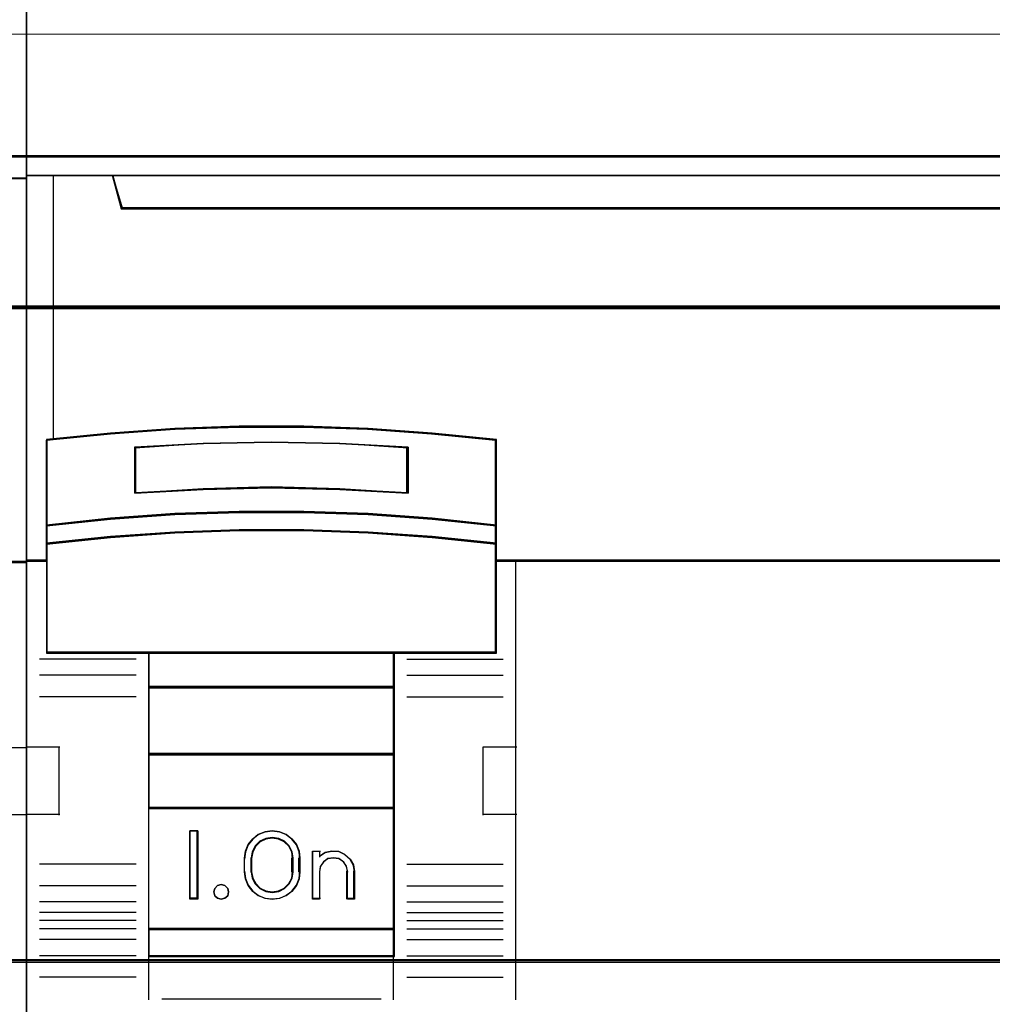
# Model space of a CAD drawing. Header units: millimetres. Extents: x -1290 to 1795, y -4192 to -1311.
# Tile 923 of 1056: x 1479 to 1486, y -2257 to -2250. Entities that reach past the tile are written whole.
import ezdxf

# ---------------------------------------------------------------- set-up
doc = ezdxf.new("R2010")
doc.units = ezdxf.units.MM
doc.layers.add('30', color=7, linetype='Continuous')
doc.layers.add('45', color=7, linetype='Continuous')
doc.layers.add('Aparatura', color=7, linetype='Continuous', lineweight=13)

# ---------------------------------------------------------------- blocks, each defined once
blk = doc.blocks.new('*U285')
at = {"layer": '45', "color": 7}
blk.add_lwpolyline([(297.520026, -383.712671), (279.547047, -383.712671), (279.547047, -465.443183), (297.520026, -465.443183), (297.520026, -383.712671)], close=True, dxfattribs=at)
at = {"layer": '45', "color": 139}
blk.add_lwpolyline([(297.520026, -383.712671), (279.547047, -383.712671), (279.547047, -465.443183), (297.520026, -465.443183), (297.520026, -383.712671)], close=True, dxfattribs=at)
at = {"layer": '45', "color": 59}
blk.add_lwpolyline([(297.502123, -383.730625), (279.566741, -383.730625), (279.566741, -465.425228), (297.502123, -465.425228), (297.502123, -383.730625)], close=True, dxfattribs=at)
at = {"layer": '45', "color": 139}
for points in [[(279.547047, -402.418041), (297.520026, -402.418041)], [(297.520026, -416.49465), (296.737658, -416.49465)], [(296.288289, -423.330064), (297.520026, -423.330064)], [(296.288289, -425.795266), (297.520026, -425.795266)]]:
    blk.add_lwpolyline(points, dxfattribs=at)
at = {"layer": '45', "color": 7}
blk.add_lwpolyline([(296.774859, -416.532355), (297.520026, -416.532355), (297.520026, -402.418041), (296.519056, -402.418041)], dxfattribs=at)
at = {"layer": '45', "color": 140}
blk.add_lwpolyline([(296.774859, -416.532355), (297.520026, -416.532355), (297.520026, -402.418041), (296.519056, -402.418041)], dxfattribs=at)
at = {"layer": '45', "color": 59}
blk.add_lwpolyline([(296.758515, -416.5144), (297.502123, -416.5144), (297.502123, -402.435996), (296.503247, -402.435996)], dxfattribs=at)
blk = doc.blocks.new('*U286')
at = {"layer": '45', "color": 7}
for points in [[(369.510409, -383.552872), (297.489591, -383.552872), (297.489591, -465.581435), (369.510409, -465.581435), (369.510409, -383.552872)], [(366.014766, -403.501425), (300.986569, -403.501425), (300.6636, -402.315699), (297.489591, -402.315699), (297.489591, -416.489263), (298.235761, -416.489263), (298.235761, -415.860553), (298.235761, -415.187722), (298.235761, -412.044169), (300.59121, -411.807024), (302.946658, -411.641573), (305.307675, -411.558848), (307.674261, -411.558848), (310.035278, -411.641573), (312.390726, -411.807024), (314.746174, -412.044169), (314.746174, -415.187722), (314.746174, -415.860553), (314.746174, -416.489263), (315.492345, -416.489263), (368.514994, -416.489263), (368.514994, -402.315699), (366.337735, -402.315699), (366.014766, -403.501425)], [(300.985008, -403.542015), (366.014992, -403.542015), (366.33797, -402.315699), (300.66203, -402.315699), (300.985008, -403.542015)], [(309.019726, -413.853054), (311.529246, -413.988152), (311.529246, -412.293795), (309.019726, -412.158697), (306.499027, -412.113665), (303.995096, -412.158697), (301.485575, -412.293795), (301.485575, -413.988152), (303.995096, -413.853054), (306.499027, -413.796763), (309.019726, -413.853054)], [(312.418641, -414.908843), (310.058612, -414.737502), (307.693004, -414.663254), (305.321817, -414.663254), (302.95621, -414.737502), (300.596181, -414.908843), (298.236153, -415.165854), (298.236153, -415.862639), (300.596181, -415.617051), (302.95621, -415.44571), (305.321817, -415.36004), (307.693004, -415.36004), (310.058612, -415.44571), (312.418641, -415.617051), (314.778669, -415.862639), (314.778669, -415.165854), (312.418641, -414.908843)], [(312.404566, -414.921565), (310.050157, -414.75638), (307.690182, -414.6848), (305.32464, -414.6848), (302.964665, -414.75638), (300.610255, -414.921565), (298.255846, -415.169342), (298.255846, -415.841093), (300.610255, -415.604328), (302.964665, -415.439144), (305.32464, -415.356551), (307.690182, -415.356551), (310.050157, -415.439144), (312.404566, -415.604328), (314.758976, -415.841093), (314.758976, -415.169342), (312.404566, -414.921565)], [(312.404566, -414.921565), (310.050157, -414.75638), (307.690182, -414.6848), (305.32464, -414.6848), (302.964665, -414.75638), (300.610255, -414.921565), (298.255846, -415.169342), (298.255846, -415.841093), (300.610255, -415.604328), (302.964665, -415.439144), (305.32464, -415.356551), (307.690182, -415.356551), (310.050157, -415.439144), (312.404566, -415.604328), (314.758976, -415.841093), (314.758976, -415.169342), (312.404566, -414.921565)], [(301.996576, -419.870163), (311.018246, -419.870163), (314.778669, -419.870163), (314.778669, -416.456125), (314.778669, -415.823279), (312.418641, -415.584574), (310.058612, -415.418035), (307.693004, -415.334766), (305.321817, -415.334766), (302.95621, -415.418035), (300.596181, -415.584574), (298.236153, -415.823279), (298.236153, -416.456125), (298.236153, -419.870163), (301.996576, -419.870163)], [(302.007316, -419.848617), (311.007505, -419.848617), (314.758976, -419.848617), (314.758976, -416.467017), (314.758976, -415.840183), (312.404566, -415.603746), (310.050157, -415.43879), (307.690182, -415.356312), (305.32464, -415.356312), (302.964665, -415.43879), (300.610255, -415.603746), (298.255846, -415.840183), (298.255846, -416.467017), (298.255846, -419.848617), (302.007316, -419.848617)], [(311.027958, -419.825276), (301.986864, -419.825276), (301.986864, -421.134185), (311.027958, -421.134185), (311.027958, -419.825276)], [(311.008264, -419.846822), (302.006557, -419.846822), (302.006557, -421.112639), (311.008264, -421.112639), (311.008264, -419.846822)], [(311.027958, -421.091093), (301.986864, -421.091093), (301.986864, -423.602978), (311.027958, -423.602978), (311.027958, -421.091093)], [(311.008264, -421.110844), (302.006557, -421.110844), (302.006557, -423.581432), (311.008264, -423.581432), (311.008264, -421.110844)], [(311.027958, -423.558091), (301.986864, -423.558091), (301.986864, -425.576217), (311.027958, -425.576217), (311.027958, -423.558091)], [(311.008264, -423.579637), (302.006557, -423.579637), (302.006557, -425.554671), (311.008264, -425.554671), (311.008264, -423.579637)], [(301.986864, -430.018249), (311.027958, -430.018249), (311.027958, -425.533125), (301.986864, -425.533125), (301.986864, -430.018249)], [(303.805825, -426.394958), (303.805825, -428.906843), (303.510422, -428.906843), (303.510422, -426.394958), (303.805825, -426.394958)], [(305.650348, -426.898454), (305.821052, -426.685867), (306.020206, -426.52363), (306.276261, -426.428525), (306.532316, -426.394958), (306.799751, -426.428525), (307.044426, -426.52363), (307.25496, -426.685867), (307.425663, -426.898454), (307.522395, -427.139013), (307.556536, -427.40195), (307.556536, -427.899851), (307.522395, -428.162788), (307.425663, -428.403347), (307.25496, -428.615934), (307.044426, -428.772577), (306.799751, -428.873277), (306.532316, -428.906843), (306.276261, -428.873277), (306.020206, -428.772577), (305.821052, -428.615934), (305.650348, -428.403347), (305.553616, -428.162788), (305.513786, -427.899851), (305.513786, -427.40195), (305.553616, -427.139013), (305.650348, -426.898454)], [(305.913742, -426.946298), (305.804891, -427.159915), (305.759059, -427.401641), (305.759059, -427.901956), (305.804891, -428.13806), (305.913742, -428.346056), (306.085613, -428.514702), (306.297586, -428.621511), (306.532475, -428.660861), (306.778823, -428.621511), (306.990796, -428.514702), (307.162666, -428.346056), (307.271518, -428.13806), (307.305892, -427.901956), (307.305892, -427.401641), (307.271518, -427.159915), (307.162666, -426.946298), (306.990796, -426.777652), (306.778823, -426.676465), (306.532475, -426.642735), (306.297586, -426.676465), (306.085613, -426.777652), (305.913742, -426.946298)], [(308.018437, -428.906843), (308.018437, -427.13829), (308.276243, -427.13829), (308.276243, -427.324157), (308.482487, -427.188981), (308.728835, -427.13829), (308.98664, -427.155187), (309.210071, -427.262201), (309.404858, -427.431171), (309.519438, -427.6452), (309.56527, -427.893023), (309.56527, -428.906843), (309.307465, -428.906843), (309.307465, -427.893023), (309.261632, -427.695891), (309.15851, -427.538185), (308.98664, -427.419906), (308.791854, -427.391745), (308.585609, -427.419906), (308.425197, -427.538185), (308.310617, -427.695891), (308.276243, -427.893023), (308.276243, -428.906843), (308.018437, -428.906843)], [(304.899768, -428.507188), (304.930143, -428.638418), (304.899768, -428.775613), (304.796493, -428.871053), (304.656768, -428.906843), (304.523118, -428.871053), (304.431992, -428.775613), (304.389467, -428.638418), (304.431992, -428.507188), (304.523118, -428.405783), (304.656768, -428.369993), (304.796493, -428.405783), (304.899768, -428.507188)], [(311.027958, -429.975157), (301.986864, -429.975157), (301.986864, -431.012948), (311.027958, -431.012948), (311.027958, -429.975157)], [(311.008264, -429.994907), (302.006557, -429.994907), (302.006557, -430.991402), (311.008264, -430.991402), (311.008264, -429.994907)]]:
    blk.add_lwpolyline(points, close=True, dxfattribs=at)
at = {"layer": '45', "color": 139}
for points in [[(369.510409, -383.552872), (297.489591, -383.552872), (297.489591, -465.581435), (369.510409, -465.581435), (369.510409, -383.552872)], [(304.930143, -428.638418), (304.899768, -428.507188), (304.796493, -428.405783), (304.656768, -428.369993), (304.523118, -428.405783), (304.431992, -428.507188), (304.389467, -428.638418), (304.431992, -428.775613), (304.523118, -428.871053), (304.656768, -428.906843), (304.796493, -428.871053), (304.899768, -428.775613), (304.930143, -428.638418)]]:
    blk.add_lwpolyline(points, close=True, dxfattribs=at)
at = {"layer": '45', "color": 59}
for points in [[(369.488925, -383.574418), (297.511075, -383.574418), (297.511075, -465.55989), (369.488925, -465.55989), (369.488925, -383.574418)], [(300.985008, -403.542015), (366.014992, -403.542015), (366.33797, -402.315699), (300.66203, -402.315699), (300.985008, -403.542015)], [(310.058612, -414.77384), (312.418641, -414.940755), (314.778669, -415.191127), (314.778669, -412.019748), (312.418641, -411.780504), (310.058612, -411.613589), (307.693004, -411.530132), (305.321817, -411.530132), (302.95621, -411.613589), (300.596181, -411.780504), (298.236153, -412.019748), (298.236153, -415.191127), (300.596181, -414.940755), (302.95621, -414.77384), (305.321817, -414.701511), (307.693004, -414.701511), (310.058612, -414.77384)], [(310.050157, -414.757206), (312.404566, -414.922156), (314.758976, -415.169581), (314.758976, -412.035531), (312.404566, -411.799103), (310.050157, -411.634153), (307.690182, -411.551678), (305.32464, -411.551678), (302.964665, -411.634153), (300.610255, -411.799103), (298.255846, -412.035531), (298.255846, -415.169581), (300.610255, -414.922156), (302.964665, -414.757206), (305.32464, -414.685728), (307.690182, -414.685728), (310.050157, -414.757206)], [(311.529246, -412.293795), (311.529246, -413.988152), (309.019726, -413.853054), (306.499027, -413.796763), (303.995096, -413.853054), (301.485575, -413.988152), (301.485575, -412.293795), (303.995096, -412.158697), (306.499027, -412.113665), (309.019726, -412.158697), (311.529246, -412.293795)], [(309.019726, -413.853054), (311.529246, -413.988152), (311.529246, -412.293795), (309.019726, -412.158697), (306.499027, -412.113665), (303.995096, -412.158697), (301.485575, -412.293795), (301.485575, -413.988152), (303.995096, -413.853054), (306.499027, -413.796763), (309.019726, -413.853054)], [(309.008978, -413.834484), (311.507763, -413.966606), (311.507763, -412.309577), (309.008978, -412.177456), (306.499063, -412.133415), (304.005844, -412.177456), (301.507059, -412.309577), (301.507059, -413.966606), (304.005844, -413.834484), (306.499063, -413.779433), (309.008978, -413.834484)], [(309.008978, -413.834484), (311.507763, -413.966606), (311.507763, -412.309577), (309.008978, -412.177456), (306.499063, -412.133415), (304.005844, -412.177456), (301.507059, -412.309577), (301.507059, -413.966606), (304.005844, -413.834484), (306.499063, -413.779433), (309.008978, -413.834484)], [(312.418641, -414.908843), (310.058612, -414.737502), (307.693004, -414.663254), (305.321817, -414.663254), (302.95621, -414.737502), (300.596181, -414.908843), (298.236153, -415.165854), (298.236153, -415.862639), (300.596181, -415.617051), (302.95621, -415.44571), (305.321817, -415.36004), (307.693004, -415.36004), (310.058612, -415.44571), (312.418641, -415.617051), (314.778669, -415.862639), (314.778669, -415.165854), (312.418641, -414.908843)], [(301.996576, -419.870163), (311.018246, -419.870163), (314.778669, -419.870163), (314.778669, -416.456125), (314.778669, -415.823279), (312.418641, -415.584574), (310.058612, -415.418035), (307.693004, -415.334766), (305.321817, -415.334766), (302.95621, -415.418035), (300.596181, -415.584574), (298.236153, -415.823279), (298.236153, -416.456125), (298.236153, -419.870163), (301.996576, -419.870163)], [(302.007316, -419.848617), (311.007505, -419.848617), (314.758976, -419.848617), (314.758976, -416.467017), (314.758976, -415.840183), (312.404566, -415.603746), (310.050157, -415.43879), (307.690182, -415.356312), (305.32464, -415.356312), (302.964665, -415.43879), (300.610255, -415.603746), (298.255846, -415.840183), (298.255846, -416.467017), (298.255846, -419.848617), (302.007316, -419.848617)], [(311.027958, -419.825276), (301.986864, -419.825276), (301.986864, -421.134185), (311.027958, -421.134185), (311.027958, -419.825276)], [(311.008264, -419.846822), (302.006557, -419.846822), (302.006557, -421.112639), (311.008264, -421.112639), (311.008264, -419.846822)], [(311.027958, -421.091093), (301.986864, -421.091093), (301.986864, -423.602978), (311.027958, -423.602978), (311.027958, -421.091093)], [(311.008264, -421.110844), (302.006557, -421.110844), (302.006557, -423.581432), (311.008264, -423.581432), (311.008264, -421.110844)], [(311.027958, -423.558091), (301.986864, -423.558091), (301.986864, -425.576217), (311.027958, -425.576217), (311.027958, -423.558091)], [(311.008264, -423.579637), (302.006557, -423.579637), (302.006557, -425.554671), (311.008264, -425.554671), (311.008264, -423.579637)], [(301.986864, -430.018249), (311.027958, -430.018249), (311.027958, -425.533125), (301.986864, -425.533125), (301.986864, -430.018249)], [(303.805825, -426.394958), (303.805825, -428.906843), (303.510422, -428.906843), (303.510422, -426.394958), (303.805825, -426.394958)], [(305.650348, -426.898454), (305.821052, -426.685867), (306.020206, -426.52363), (306.276261, -426.428525), (306.532316, -426.394958), (306.799751, -426.428525), (307.044426, -426.52363), (307.25496, -426.685867), (307.425663, -426.898454), (307.522395, -427.139013), (307.556536, -427.40195), (307.556536, -427.899851), (307.522395, -428.162788), (307.425663, -428.403347), (307.25496, -428.615934), (307.044426, -428.772577), (306.799751, -428.873277), (306.532316, -428.906843), (306.276261, -428.873277), (306.020206, -428.772577), (305.821052, -428.615934), (305.650348, -428.403347), (305.553616, -428.162788), (305.513786, -427.899851), (305.513786, -427.40195), (305.553616, -427.139013), (305.650348, -426.898454)], [(305.913742, -426.946298), (305.804891, -427.159915), (305.759059, -427.401641), (305.759059, -427.901956), (305.804891, -428.13806), (305.913742, -428.346056), (306.085613, -428.514702), (306.297586, -428.621511), (306.532475, -428.660861), (306.778823, -428.621511), (306.990796, -428.514702), (307.162666, -428.346056), (307.271518, -428.13806), (307.305892, -427.901956), (307.305892, -427.401641), (307.271518, -427.159915), (307.162666, -426.946298), (306.990796, -426.777652), (306.778823, -426.676465), (306.532475, -426.642735), (306.297586, -426.676465), (306.085613, -426.777652), (305.913742, -426.946298)], [(305.930929, -426.961362), (305.825102, -427.170418), (305.780543, -427.406982), (305.780543, -427.896615), (305.825102, -428.127677), (305.930929, -428.331232), (306.098025, -428.496277), (306.304111, -428.600805), (306.532475, -428.639316), (306.77198, -428.600805), (306.978065, -428.496277), (307.145161, -428.331232), (307.250989, -428.127677), (307.284408, -427.896615), (307.284408, -427.406982), (307.250989, -427.170418), (307.145161, -426.961362), (306.978065, -426.796317), (306.77198, -426.69729), (306.532475, -426.664281), (306.304111, -426.69729), (306.098025, -426.796317), (305.930929, -426.961362)], [(308.018437, -428.906843), (308.018437, -427.13829), (308.276243, -427.13829), (308.276243, -427.324157), (308.482487, -427.188981), (308.728835, -427.13829), (308.98664, -427.155187), (309.210071, -427.262201), (309.404858, -427.431171), (309.519438, -427.6452), (309.56527, -427.893023), (309.56527, -428.906843), (309.307465, -428.906843), (309.307465, -427.893023), (309.261632, -427.695891), (309.15851, -427.538185), (308.98664, -427.419906), (308.791854, -427.391745), (308.585609, -427.419906), (308.425197, -427.538185), (308.310617, -427.695891), (308.276243, -427.893023), (308.276243, -428.906843), (308.018437, -428.906843)], [(304.899768, -428.507188), (304.930143, -428.638418), (304.899768, -428.775613), (304.796493, -428.871053), (304.656768, -428.906843), (304.523118, -428.871053), (304.431992, -428.775613), (304.389467, -428.638418), (304.431992, -428.507188), (304.523118, -428.405783), (304.656768, -428.369993), (304.796493, -428.405783), (304.899768, -428.507188)], [(311.027958, -429.975157), (301.986864, -429.975157), (301.986864, -431.012948), (311.027958, -431.012948), (311.027958, -429.975157)], [(311.008264, -429.994907), (302.006557, -429.994907), (302.006557, -430.991402), (311.008264, -430.991402), (311.008264, -429.994907)]]:
    blk.add_lwpolyline(points, close=True, dxfattribs=at)
at = {"layer": '45', "color": 139}
for points in [[(297.489591, -402.315699), (369.510409, -402.315699)], [(300.66203, -402.315699), (301.029045, -403.542015)], [(300.984287, -403.498924), (366.015713, -403.498924)], [(314.778669, -412.058005), (312.418641, -411.800067), (310.058612, -411.62011), (307.693004, -411.530132), (305.321817, -411.530132), (302.95621, -411.62011), (300.596181, -411.800067), (298.236153, -412.058005)], [(298.236153, -412.014913), (298.236153, -419.870163)], [(311.529246, -412.332714), (309.019726, -412.168427), (306.499027, -412.113665), (303.995096, -412.168427), (301.485575, -412.332714)], [(301.485575, -413.988152), (301.485575, -412.289622)], [(311.486279, -413.988152), (311.486279, -412.289622)], [(314.735702, -419.870163), (314.735702, -412.014913)], [(311.529246, -413.988152), (309.019726, -413.824657), (306.499027, -413.756534), (303.995096, -413.824657), (301.485575, -413.988152)], [(314.778669, -415.191127), (312.418641, -414.921192), (310.058612, -414.741236), (307.693004, -414.663254), (305.321817, -414.663254), (302.95621, -414.741236), (300.596181, -414.921192), (298.236153, -415.191127)], [(314.778669, -415.862639), (312.418641, -415.604701), (310.058612, -415.424744), (307.693004, -415.334766), (305.321817, -415.334766), (302.95621, -415.424744), (300.596181, -415.604701), (298.236153, -415.862639)], [(298.27912, -416.444376), (297.489591, -416.444376)], [(369.510409, -416.444376), (314.735702, -416.444376)], [(315.480473, -416.444376), (315.480473, -432.607339)], [(314.778669, -419.825276), (298.236153, -419.825276)], [(301.986864, -419.825276), (301.986864, -431.012948)], [(301.986864, -419.825276), (311.027958, -419.825276)], [(310.98499, -419.825276), (310.98499, -431.012948)], [(301.530333, -420.083826), (297.985508, -420.083826)], [(311.486279, -420.083826), (315.023942, -420.083826)], [(301.530333, -420.678132), (297.985508, -420.678132)], [(311.486279, -420.678132), (315.023942, -420.678132)], [(301.986864, -421.091093), (311.027958, -421.091093)], [(301.530333, -421.469941), (297.985508, -421.469941)], [(311.486279, -421.469941), (315.023942, -421.469941)], [(297.489591, -423.312109), (298.735651, -423.312109)], [(298.690893, -423.312109), (298.690893, -425.823994)], [(314.284542, -425.823994), (314.284542, -423.312109)], [(314.284542, -423.312109), (315.525231, -423.312109)], [(301.986864, -423.558091), (311.027958, -423.558091)], [(301.986864, -425.533125), (311.027958, -425.533125)], [(297.489591, -425.779107), (298.735651, -425.779107)], [(314.284542, -425.779107), (315.525231, -425.779107)], [(303.805825, -426.394958), (303.510422, -426.394958)], [(303.510422, -426.394958), (303.510422, -428.906843)], [(303.761067, -426.394958), (303.761067, -428.906843)], [(307.556536, -427.429158), (307.522395, -427.159117), (307.425663, -426.912058), (307.25496, -426.693727), (307.044426, -426.527106), (306.799751, -426.429432), (306.532316, -426.394958), (306.276261, -426.429432), (306.020206, -426.527106), (305.821052, -426.693727), (305.650348, -426.912058), (305.553616, -427.159117), (305.513786, -427.429158)], [(307.305892, -427.429158), (307.271518, -427.178668), (307.162666, -426.957305), (306.990796, -426.782544), (306.778823, -426.677688), (306.532475, -426.642735), (306.297586, -426.677688), (306.085613, -426.782544), (305.913742, -426.957305), (305.804891, -427.178668), (305.759059, -427.429158)], [(308.018437, -427.13829), (308.313839, -427.13829)], [(308.018437, -427.13829), (308.018437, -428.906843)], [(308.269081, -427.13829), (308.269081, -427.362725)], [(309.56527, -427.91753), (309.519183, -427.66166), (309.403967, -427.440682), (309.208098, -427.266225), (308.983425, -427.155735), (308.724188, -427.13829), (308.476472, -427.190627), (308.269081, -427.330192)], [(305.513786, -427.91753), (305.513786, -427.384271)], [(305.759059, -427.91753), (305.759059, -427.384271)], [(307.261134, -427.91753), (307.261134, -427.384271)], [(307.511778, -427.91753), (307.511778, -427.384271)], [(309.314626, -427.91753), (309.268157, -427.707822), (309.163603, -427.540055), (308.989345, -427.414229), (308.791854, -427.384271), (308.582745, -427.414229), (308.420105, -427.540055), (308.303933, -427.707822), (308.269081, -427.91753)], [(301.530333, -427.621275), (297.985508, -427.621275)], [(305.513786, -427.874439), (305.553616, -428.144011), (305.650348, -428.390641), (305.821052, -428.608593), (306.020206, -428.769189), (306.276261, -428.87243), (306.532316, -428.906843), (306.799751, -428.87243), (307.044426, -428.769189), (307.25496, -428.608593), (307.425663, -428.390641), (307.522395, -428.144011), (307.556536, -427.874439)], [(305.759059, -427.874439), (305.804891, -428.119104), (305.913742, -428.334642), (306.085613, -428.509402), (306.297586, -428.620084), (306.532475, -428.660861), (306.778823, -428.620084), (306.990796, -428.509402), (307.162666, -428.334642), (307.271518, -428.119104), (307.305892, -427.874439)], [(308.269081, -427.874439), (308.269081, -428.906843)], [(309.269868, -427.874439), (309.269868, -428.906843)], [(309.520512, -427.874439), (309.520512, -428.906843)], [(311.486279, -427.621275), (315.023942, -427.621275)], [(301.530333, -428.413084), (297.985508, -428.413084)], [(311.486279, -428.413084), (315.023942, -428.413084)], [(303.805825, -428.863751), (303.510422, -428.863751)], [(308.018437, -428.863751), (308.313839, -428.863751)], [(309.269868, -428.863751), (309.56527, -428.863751)], [(301.530333, -429.00739), (297.985508, -429.00739)], [(311.486279, -429.00739), (315.023942, -429.00739)], [(301.530333, -429.397011), (297.985508, -429.397011)], [(301.530333, -429.693266), (297.985508, -429.693266)], [(311.486279, -429.397011), (315.023942, -429.397011)], [(311.486279, -429.693266), (315.023942, -429.693266)], [(301.530333, -429.996703), (297.985508, -429.996703)], [(301.986864, -429.975157), (311.027958, -429.975157)], [(311.486279, -429.996703), (315.023942, -429.996703)], [(301.530333, -430.386323), (297.985508, -430.386323)], [(311.486279, -430.386323), (315.023942, -430.386323)], [(301.530333, -430.980629), (297.985508, -430.980629)], [(301.986864, -430.969856), (311.027958, -430.969856)], [(301.986864, -430.969856), (301.986864, -432.607339)], [(310.98499, -430.969856), (310.98499, -432.607339)], [(311.486279, -430.980629), (315.023942, -430.980629)], [(301.530333, -431.772438), (297.985508, -431.772438)], [(311.486279, -431.772438), (315.023942, -431.772438)], [(302.480991, -432.564248), (310.533831, -432.564248)]]:
    blk.add_lwpolyline(points, dxfattribs=at)
at = {"layer": '45', "color": 140}
for points in [[(366.014766, -403.501425), (300.986569, -403.501425), (300.6636, -402.315699), (297.489591, -402.315699), (297.489591, -416.489263), (298.235761, -416.489263), (298.235761, -415.860553), (298.235761, -415.187722), (298.235761, -412.044169), (300.59121, -411.807024), (302.946658, -411.641573), (305.307675, -411.558848), (307.674261, -411.558848), (310.035278, -411.641573), (312.390726, -411.807024), (314.746174, -412.044169), (314.746174, -415.187722), (314.746174, -415.860553), (314.746174, -416.489263), (315.492345, -416.489263), (368.514994, -416.489263), (368.514994, -402.315699), (366.337735, -402.315699), (366.014766, -403.501425)], [(365.994794, -403.519366), (301.005937, -403.519366), (300.683163, -402.337245), (297.511075, -402.337245), (297.511075, -416.467718), (298.256794, -416.467718), (298.256794, -415.840918), (298.256794, -415.170133), (298.256794, -412.036137), (300.610817, -411.799713), (302.964841, -411.634766), (305.324429, -411.552292), (307.689583, -411.552292), (310.049172, -411.634766), (312.403195, -411.799713), (314.757219, -412.036137), (314.757219, -415.170133), (314.757219, -415.840918), (314.757219, -416.467718), (315.502938, -416.467718), (368.49351, -416.467718), (368.49351, -402.337245), (366.317568, -402.337245), (365.994794, -403.519366)], [(301.006281, -403.52047), (365.993719, -403.52047), (366.316486, -402.337245), (300.683514, -402.337245), (301.006281, -403.52047)]]:
    blk.add_lwpolyline(points, close=True, dxfattribs=at)
blk.add_lwpolyline([(298.485006, -402.315699), (298.485006, -412.02389)], dxfattribs=at)
blk = doc.blocks.new('*U295')
at = {"layer": '30', "color": 7}
for points in [[(117.158256, -556.941138), (548.842747, -556.941138), (117.158256, -556.941138)], [(548.842747, -556.941138), (117.158256, -556.941138), (117.158256, -559.506021), (117.158256, -560.983616), (117.158256, -562.544849), (548.842747, -562.544849), (548.842747, -560.983616), (548.842747, -559.506021), (548.842747, -556.941138)], [(117.158256, -562.458666), (548.842747, -562.458666), (117.158256, -562.458666)], [(548.842747, -562.458666), (117.158256, -562.458666), (117.158256, -563.973461), (117.158256, -585.042881), (117.158256, -586.557676), (548.842747, -586.557676), (548.842747, -585.042881), (548.842747, -563.973461), (548.842747, -562.458666)], [(117.158256, -586.471493), (548.842747, -586.471493), (117.158256, -586.471493)], [(548.842747, -586.471493), (117.158256, -586.471493), (117.158256, -587.948863), (117.158256, -589.509859), (117.158256, -592.046476), (548.842747, -592.046476), (548.842747, -589.509859), (548.842747, -587.948863), (548.842747, -586.471493)], [(548.79978, -586.514584), (117.201224, -586.514584), (117.201224, -587.969116), (117.201224, -589.50598), (117.201224, -592.003384), (548.79978, -592.003384), (548.79978, -589.50598), (548.79978, -587.969116), (548.79978, -586.514584)]]:
    blk.add_lwpolyline(points, close=True, dxfattribs=at)
at = {"layer": '30', "color": 59}
blk.add_lwpolyline([(548.79978, -556.98423), (117.201224, -556.98423), (117.201224, -559.509665), (117.201224, -560.964536), (117.201224, -562.501758), (548.79978, -562.501758), (548.79978, -560.964536), (548.79978, -559.509665), (548.79978, -556.98423)], close=True, dxfattribs=at)

msp = doc.modelspace()

# ---------------------------------------------------------------- linework, layer by layer
at = {"layer": 'Aparatura', "color": 7, "lineweight": 13}
msp.add_lwpolyline([(1428.3433, -2258.7639), (1428.3433, -2249.7674), (1514.6895, -2249.7674), (1514.6895, -2258.7639)], dxfattribs=at)
msp.add_lwpolyline([(1514.6895, -2258.7639), (1428.3433, -2258.7639), (1428.3433, -2249.7674), (1514.6895, -2249.7674), (1514.6895, -2258.7639)], close=True, dxfattribs=at)

# ---------------------------------------------------------------- block references
at = {"layer": 'Aparatura', "color": 7, "lineweight": 13, "xscale": 0.2, "yscale": 0.2, "zscale": 0.2}
for name, p in [('*U285', (1419.2925, -2170.3407)), ('*U286', (1419.2925, -2170.3407)), ('*U295', (1404.8289, -2139.2723))]:
    msp.add_blockref(name, p, dxfattribs=at)

doc.saveas('drawing.dxf')
